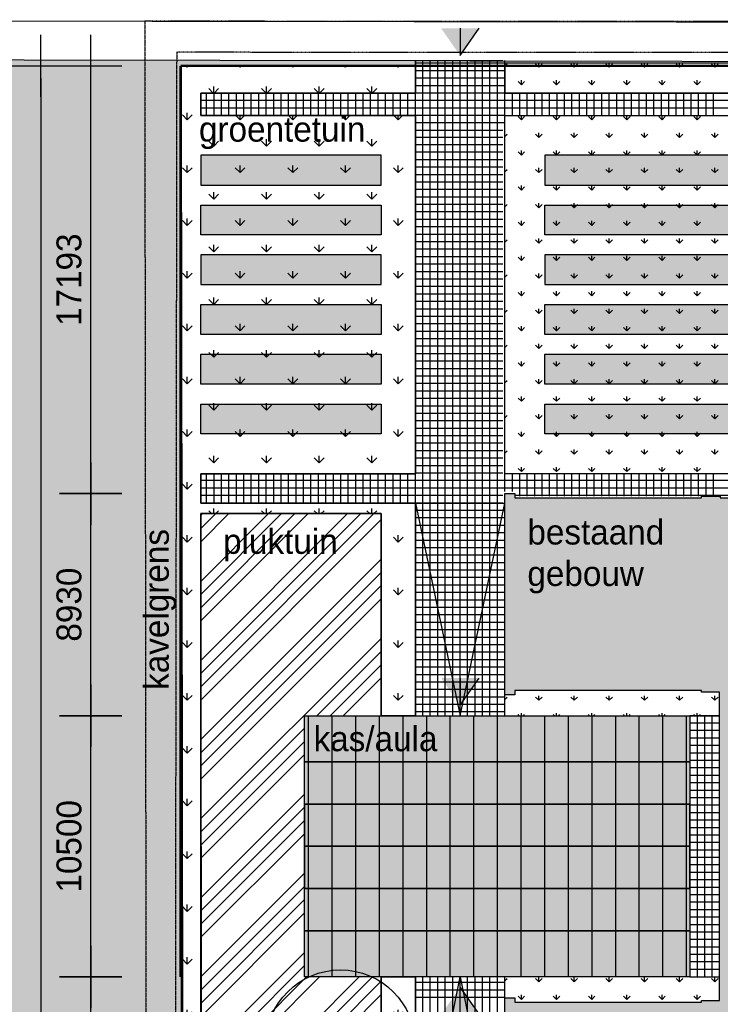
# Model space of a CAD drawing. Header units: millimetres. Extents: x -297000 to 504135, y -166520 to 252050.
# Tile 282 of 416: x -218872 to -190695, y 153244 to 192826. Entities that reach past the tile are written whole.
import ezdxf
from ezdxf.xclip import XClip

# ---------------------------------------------------------------- set-up
doc = ezdxf.new("R2010")
doc.units = ezdxf.units.MM
doc.header["$MEASUREMENT"] = 0
doc.header["$XCLIPFRAME"] = 0
for name, pattern in [('CENTER', [50.8, 31.75, -6.35, 6.35, -6.35]), ('dSV_HIDDEN', [0.9525, 0.635, -0.3175]), ('HIDDEN', [0.375, 0.25, -0.125])]:
    doc.linetypes.add(name, pattern=pattern)
doc.layers.get('Defpoints').update_dxf_attribs({"color": 6})
for name, color, linetype in [('0-SOLID1', 253, 'Continuous'), ('000_bestrating', 9, 'Continuous'), ('000_bestratinghatch', 251, 'Continuous'), ('000_FRAME_G', 7, 'Continuous'), ('000_green', 52, 'Continuous'), ('00waarschijnlijke bouwvlek', 1, 'Continuous'), ('010_D0500_D', 1, 'Continuous'), ('210_WALEX_E', 2, 'Continuous'), ('220_WALIN_G', 1, 'Continuous'), ('299_CONCR_G', 3, 'Continuous'), ('AL31----_BUITENKOZ', 8, 'Continuous'), ('ALG_Projectgrens', 3, 'dSV_BLOKLIJN03'), ('MB_begroeid', 8, 'Continuous'), ('MB_gebr_scheiding_verh', 8, 'Continuous'), ('NW_Uitgiftegrens_Fictief', 3, 'dSV_HIDDEN')]:
    doc.layers.add(name, color=color, linetype=linetype)
doc.styles.add('VMX 2 MEDIUM 100', font='unvr55w.TTF', dxfattribs={"height": 200})
doc.styles.add('VMX 2 MEDIUM 500', font='unvr55w.TTF', dxfattribs={"height": 1000})
doc.linetypes.add('dSV_BLOKLIJN03', pattern='A,0,-1,[139,dSV.shx,S=1,R=0,X=0,Y=0],-1.5,[141,dSV.shx,S=1,R=0,X=0,Y=0],-1', length=3.5)
doc.dimstyles.new('VMX 500', dxfattribs={"dimscale": 500, "dimtxt": 1, "dimasz": 1, "dimexe": 2, "dimexo": 2, "dimgap": 0.7, "dimtad": 1, "dimdec": 0, "dimdsep": 46, "dimtxsty": 'VMX 2 MEDIUM 500', "dimblk1": 'VMX-DIM-ARROW', "dimblk2": 'VMX-DIM-ARROW', "dimsah": 1, "dimcen": 1, "dimdle": 2, "dimse1": 1, "dimse2": 1, "dimclrd": 256, "dimclre": 256, "dimclrt": 256, "dimadec": 0, "dimazin": 0, "dimtm": 1e-09, "dimtfac": 1, "dimtdec": 0, "dimtmove": 2, "dimatfit": 2, "dimldrblk": 'VMX-DIM-ARROW', "dimfxl": 0, "dimtolj": 2, "dimlwd": -1, "dimarcsym": 0})

# ---------------------------------------------------------------- blocks, each defined once
blk = doc.blocks.new('1006_X-00.01')
h = blk.add_hatch(color=254)
h.paths.add_polyline_path([(-205313.19032, 329269.40701), (-205313.19032, 327419.40701), (-220813.19032, 327419.40701), (-220813.19032, 329269.40701)])
h.paths.add_polyline_path([(-205313.19032, 325719.40701), (-205313.19032, 324019.40701), (-220813.19032, 324019.40701), (-220813.19032, 325719.40701)])
h.paths.add_polyline_path([(-205313.19032, 322319.40701), (-205313.19032, 320619.40701), (-220813.19032, 320619.40701), (-220813.19032, 322319.40701)])
h = blk.add_hatch(color=253)
h.paths.add_polyline_path([(-205313.19032, 320619.40701), (-205313.19032, 318769.40701), (-220813.19032, 318769.40701), (-220813.19032, 320619.40701)])
h.paths.add_polyline_path([(-205313.19032, 324019.40701), (-205313.19032, 322319.40701), (-220813.19032, 322319.40701), (-220813.19032, 324019.40701)])
h.paths.add_polyline_path([(-205313.19032, 327419.40701), (-205313.19032, 325719.40701), (-220813.19032, 325719.40701), (-220813.19032, 327419.40701)])
at = {"layer": '0-SOLID1'}
blk.add_hatch(color=251, dxfattribs=at).paths.add_polyline_path([(-212754.267, 330109.40701), (-212754.267, 338199.40701), (-212354.267, 338199.40701), (-212354.267, 338024.40701), (-204854.267, 338024.40701), (-204854.267, 338089.40701), (-204094.267, 338089.40701), (-204094.267, 338024.40701), (-202984.267, 338024.40701), (-202984.267, 338089.40701), (-201854.267, 338089.40701), (-201854.267, 338024.40701), (-199794.267, 338024.40701), (-199794.267, 338089.40701), (-199254.267, 338089.40701), (-199254.267, 338024.40701), (-191754.267, 338024.40701), (-191754.267, 338199.40701), (-191354.267, 338199.40701), (-191354.267, 330398.40701), (-188079.267, 330398.40701), (-188079.267, 330798.40701), (-187729.267, 330798.40701), (-187729.267, 326619.40701), (-187689.267, 326619.40701), (-187689.267, 321419.40701), (-187729.267, 321419.40701), (-187729.267, 317240.40701), (-188079.267, 317240.40701), (-188079.267, 317640.40701), (-191354.267, 317640.40701), (-191354.267, 309839.40701), (-191754.267, 309839.40701), (-191754.267, 310014.40701), (-199254.267, 310014.40701), (-199254.267, 309949.40701), (-200014.267, 309949.40701), (-200014.267, 310014.40701), (-201124.267, 310014.40701), (-201124.267, 309949.40701), (-202984.267, 309949.40701), (-202984.267, 310014.40701), (-204094.267, 310014.40701), (-204094.267, 309949.40701), (-204854.267, 309949.40701), (-204854.267, 310014.40701), (-212354.267, 310014.40701), (-212354.267, 309839.40701), (-212754.267, 309839.40701), (-212754.267, 317929.40701), (-212354.267, 317929.40701), (-212354.267, 317754.40701), (-204854.267, 317754.40701), (-204854.267, 317819.40701), (-204119.267, 317819.40701), (-204119.267, 330219.40701), (-204854.267, 330219.40701), (-204854.267, 330284.40701), (-212354.267, 330284.40701), (-212354.267, 330109.40701)])
at = {"layer": '000_bestrating'}
h = blk.add_hatch(color=254, dxfattribs=at)
h.paths.add_polyline_path([(-211150.3639, 350600.43954), (-193059.20023, 350600.43954), (-193059.20023, 351800.43954), (-211150.3639, 351800.43954)])
h.paths.add_polyline_path([(-193059.20023, 348600.43954), (-211150.3639, 348600.43954), (-211150.3639, 349800.43954), (-193059.20023, 349800.43954)])
h.paths.add_polyline_path([(-211150.3639, 346600.43954), (-193059.20023, 346600.43954), (-193059.20023, 347800.43954), (-211150.3639, 347800.43954)])
h.paths.add_polyline_path([(-193059.20023, 344600.43954), (-211150.3639, 344600.43954), (-211150.3639, 345800.43954), (-193059.20023, 345800.43954)])
h.paths.add_polyline_path([(-193059.20023, 342600.43954), (-211150.3639, 342600.43954), (-211150.3639, 343800.43954), (-193059.20023, 343800.43954)])
h.paths.add_polyline_path([(-193059.20023, 340600.43954), (-211150.3639, 340600.43954), (-211150.3639, 341800.43954), (-193059.20023, 341800.43954)])
h.paths.add_polyline_path([(-217731.54825, 340600.43954), (-224988.88208, 340600.43954), (-224988.88208, 341800.43954), (-217731.54825, 341800.43954)])
h.paths.add_polyline_path([(-217731.54825, 342600.43954), (-224988.88208, 342600.43954), (-224988.88208, 343800.43954), (-217731.54825, 343800.43954)])
h.paths.add_polyline_path([(-217731.54825, 344600.43954), (-224988.88208, 344600.43954), (-224988.88208, 345800.43954), (-217731.54825, 345800.43954)])
h.paths.add_polyline_path([(-224988.88208, 346600.43954), (-217731.54825, 346600.43954), (-217731.54825, 347800.43954), (-224988.88208, 347800.43954)])
h.paths.add_polyline_path([(-217731.54825, 348600.43954), (-224988.88208, 348600.43954), (-224988.88208, 349800.43954), (-217731.54825, 349800.43954)])
h.paths.add_polyline_path([(-224988.88208, 350600.43954), (-217731.54825, 350600.43954), (-217731.54825, 351800.43954), (-224988.88208, 351800.43954)])
at = {"layer": '000_bestratinghatch'}
h = blk.add_hatch(dxfattribs=at)
h.set_pattern_fill('ANSI34', color=256, scale=3000, style=0)
edge = h.paths.add_edge_path()
edge.add_line((-217736.56795, 329270.26098), (-217731.54825, 337395.50391))
edge.add_line((-217731.54825, 337395.50391), (-224988.88208, 337395.50391))
edge.add_line((-224988.88208, 337395.50391), (-224972.3591, 310640.32031))
edge.add_line((-224972.3591, 310640.32031), (-217726.52803, 310640.31011))
edge.add_line((-217726.52803, 310640.31011), (-217726.52803, 318769.40701))
edge.add_line((-217726.52803, 318769.40701), (-220663.19032, 318769.40701))
edge.add_line((-220663.19032, 318769.40701), (-220813.19032, 318769.40701))
edge.add_line((-220813.19032, 318769.40701), (-220813.19032, 329269.40701))
edge.add_line((-220813.19032, 329269.40701), (-217813.19032, 329269.40701))
edge.add_line((-217813.19032, 329269.40701), (-217736.56795, 329270.26098))
edge.add_line((-217736.56795, 329270.26098), (-217731.54825, 337395.50391))
at = {"layer": '000_green'}
h = blk.add_hatch(dxfattribs=at)
h.set_pattern_fill('GRASS', color=253, scale=1500, style=0)
h.paths.add_polyline_path([(-228711.09855, 269039.40701), (-228713.52797, 271731.49049), (-226851.5902, 271726.12726), (-226826.79616, 283022.26754), (-228786.89257, 282944.6657), (-228629.32827, 295974.75294), (-225949.35301, 295776.17649), (-226010.4977, 296784.52233), (-229753.01608, 296981.64206), (-229795.4177, 294135.20532), (-234969.42411, 294619.10375), (-234959.36843, 304710.28787), (-256623.44552, 304731.87572), (-256731.03328, 294377.51312), (-263529.74794, 294327.72333), (-263583.85558, 355692.9706), (-216354.267, 355614.09655), (-216354.267, 355392.6354), (-225792.76075, 355392.6354), (-225675.36385, 274041.8621), (-216354.267, 274038.72552), (-216354.267, 269039.40701)])
h = blk.add_hatch(dxfattribs=at)
h.set_pattern_fill('GRASS', color=253, scale=1000, style=0)
h.paths.add_polyline_path([(-185436.24175, 354291.54805), (-185436.14491, 355548.70343), (-212754.267, 355596.99188), (-212754.267, 354298.07764)])
h = blk.add_hatch(dxfattribs=at)
h.set_pattern_fill('GRASS', color=253, scale=1500, style=0)
h.paths.add_polyline_path([(-216354.267, 297836.26563), (-225054.267, 297836.26563), (-225054.267, 308939.407), (-216354.267, 308939.407), (-216354.267, 318769.40701), (-217726.5308, 318769.40701), (-217726.5308, 310644.79506), (-224988.88208, 310640.31011), (-224988.88208, 337395.50391), (-217736.56795, 337395.50391), (-217736.56795, 329270.26098), (-216354.267, 329269.40701), (-216354.21675, 337820.00817), (-224988.88207, 337820.05892), (-224988.88207, 338996.16759), (-216354.267, 338996.53644), (-216354.267, 353398.07763), (-224988.88208, 353398.07763), (-224988.88208, 354298.07763), (-216354.16649, 354298.07763), (-216354.26702, 355392.84426), (-218628.72084, 355392.6354), (-225792.76075, 355392.6354), (-225675.36385, 274041.8621), (-216354.267, 274036.29156)])
h = blk.add_hatch(dxfattribs=at)
h.set_pattern_fill('GRASS', color=253, scale=1000, style=0)
h.paths.add_polyline_path([(-191455.29713, 338996.53644), (-212754.267, 338996.53644), (-212754.267, 353398.07763), (-191455.29713, 353398.07763)])
h = blk.add_hatch(dxfattribs=at)
h.set_pattern_fill('GRASS', color=253, scale=1000, style=0)
h.paths.add_polyline_path([(-205313.19032, 329269.40701), (-204119.267, 329269.40701), (-204119.267, 330219.40701), (-204854.267, 330219.40701), (-204854.267, 330284.40701), (-212354.267, 330284.40701), (-212354.267, 330109.40701), (-212754.267, 330109.40701), (-212754.267, 329269.40701)])
h.paths.add_polyline_path([(-212754.267, 318769.40701), (-212754.267, 317929.40701), (-212354.267, 317929.40701), (-212354.267, 317754.40701), (-204854.267, 317754.40701), (-204854.267, 317819.40701), (-204119.267, 317819.40701), (-204119.267, 318769.40701), (-205313.19032, 318769.40701)])
at = {"layer": '00waarschijnlijke bouwvlek'}
h = blk.add_hatch(color=7, dxfattribs=at)
h.paths.add_polyline_path([(-213789.9693, 356903.04874), (-214554.267, 355810.026), (-215318.5647, 356903.04874)])
edge = h.paths.add_edge_path(flags=17)
edge.add_line((-214554.267, 356903.04874), (-214554.267, 355810.026))
edge.add_line((-214554.267, 356903.04874), (-214554.267, 355810.026))
h = blk.add_hatch(color=7, dxfattribs=at)
h.paths.add_polyline_path([(-213790.27408, 330781.21628), (-214554.57178, 329688.19354), (-215318.86948, 330781.21628)])
edge = h.paths.add_edge_path(flags=17)
edge.add_line((-214554.57178, 330781.21628), (-214554.57178, 329688.19354))
edge.add_line((-214554.57178, 330781.21628), (-214554.57178, 329688.19354))
h = blk.add_hatch(color=7, dxfattribs=at)
h.paths.add_polyline_path([(-213790.27408, 317257.59774), (-214554.57178, 318350.62048), (-215318.86948, 317257.59774)])
edge = h.paths.add_edge_path(flags=17)
edge.add_line((-214554.57178, 317257.59774), (-214554.57178, 318350.62048))
edge.add_line((-214554.57178, 317257.59774), (-214554.57178, 318350.62048))
blk.add_lwpolyline([(-216354.21675, 337820.00817), (-212754.267, 337820.00817)])
at = {"color": 8}
for points in [[(-216354.21675, 337820.00817), (-214554.267, 329269.40701), (-212754.267, 337820.00817)], [(-216354.087, 309839.40701), (-214554.267, 318769.40701), (-213954.267, 315793.03798)]]:
    blk.add_lwpolyline(points, dxfattribs=at)
at = {"layer": '000_bestrating'}
for p, q in [((-216354.267, 354298.07763), (-216354.267, 355614.08313)), ((-212834.47338, 355594.77663), (-216354.267, 355594.77663)), ((-212742.61752, 354898.07473), (-212754.54023, 354898.07767)), ((-212742.83585, 354598.07478), (-212754.54023, 354598.07767)), ((-216354.267, 329269.40701), (-216354.21675, 337820.05892)), ((-212754.267, 329269.40701), (-212754.267, 330109.40701)), ((-205313.19032, 329269.40701), (-204119.267, 329269.40701)), ((-204119.267, 329269.40701), (-205313.19032, 329269.40701)), ((-216354.267, 308939.407), (-216354.267, 318769.40701)), ((-212754.267, 317929.40701), (-212754.267, 318769.40701)), ((-205313.19032, 318769.40701), (-204119.267, 318769.40701))]:
    blk.add_line(p, q, dxfattribs=at)
for points in [[(-212754.267, 355498.07716), (-212754.56365, 354298.07771), (-185436.24175, 354291.54805), (-185434.89889, 355488.84108)], [(-216354.267, 355392.6354), (-216354.16649, 354298.07763), (-224988.88208, 354298.07763), (-224988.88208, 353398.07763), (-216354.267, 353398.07763), (-216354.267, 338996.53644), (-224988.88207, 338996.16759), (-224988.88207, 337820.05892), (-216354.21675, 337820.00817), (-216354.267, 329269.40701), (-217736.56795, 329270.26098), (-217736.56795, 337395.50391), (-224988.88208, 337395.50391), (-224988.88208, 310640.31011), (-217726.5308, 310644.79506), (-217726.5308, 318769.40701), (-216354.267, 318769.40701), (-216354.267, 308939.407)], [(-216354.12107, 308939.407), (-216354.267, 318769.40701)]]:
    blk.add_lwpolyline(points, dxfattribs=at)
for points in [[(-191455.29713, 338996.53644), (-212754.267, 338996.53644), (-212754.267, 353398.07763), (-191455.29713, 353398.07763)], [(-224988.88208, 350600.43954), (-217731.54825, 350600.43954), (-217731.54825, 351800.43954), (-224988.88208, 351800.43954)], [(-211150.3639, 350600.43954), (-193059.20023, 350600.43954), (-193059.20023, 351800.43954), (-211150.3639, 351800.43954)], [(-217731.54825, 348600.43954), (-224988.88208, 348600.43954), (-224988.88208, 349800.43954), (-217731.54825, 349800.43954)], [(-193059.20023, 348600.43954), (-211150.3639, 348600.43954), (-211150.3639, 349800.43954), (-193059.20023, 349800.43954)], [(-224988.88208, 346600.43954), (-217731.54825, 346600.43954), (-217731.54825, 347800.43954), (-224988.88208, 347800.43954)], [(-211150.3639, 346600.43954), (-193059.20023, 346600.43954), (-193059.20023, 347800.43954), (-211150.3639, 347800.43954)], [(-217731.54825, 344600.43954), (-224988.88208, 344600.43954), (-224988.88208, 345800.43954), (-217731.54825, 345800.43954)], [(-193059.20023, 344600.43954), (-211150.3639, 344600.43954), (-211150.3639, 345800.43954), (-193059.20023, 345800.43954)], [(-217731.54825, 342600.43954), (-224988.88208, 342600.43954), (-224988.88208, 343800.43954), (-217731.54825, 343800.43954)], [(-193059.20023, 342600.43954), (-211150.3639, 342600.43954), (-211150.3639, 343800.43954), (-193059.20023, 343800.43954)], [(-217731.54825, 340600.43954), (-224988.88208, 340600.43954), (-224988.88208, 341800.43954), (-217731.54825, 341800.43954)], [(-193059.20023, 340600.43954), (-211150.3639, 340600.43954), (-211150.3639, 341800.43954), (-193059.20023, 341800.43954)]]:
    blk.add_lwpolyline(points, close=True, dxfattribs=at)
at = {"layer": '000_bestrating', "color": 253}
blk.add_lwpolyline([(-224988.88208, 310640.31011), (-217726.52803, 310640.31011), (-217731.54825, 318769.40701), (-220813.19032, 318769.40701), (-220813.19032, 329269.40701), (-217736.56847, 329269.40701), (-217731.54825, 337395.50391), (-224988.88208, 337395.50391)], close=True, dxfattribs=at)
at = {"layer": '000_bestratinghatch'}
for p, q in [((-191455.12076, 355498.0744), (-216354.21675, 355498.07763)), ((-216054.267, 329269.40701), (-216054.267, 355614.08313)), ((-215754.267, 329269.40701), (-215754.267, 355614.08313)), ((-215454.267, 329269.40701), (-215454.267, 355614.08313)), ((-215154.267, 329269.40701), (-215154.267, 355614.08313)), ((-214854.267, 329269.40701), (-214854.267, 355614.08313)), ((-214554.267, 329269.40701), (-214554.267, 355614.08313)), ((-214254.267, 329269.40701), (-214254.267, 355614.08313)), ((-213954.267, 329269.40701), (-213954.267, 355614.08313)), ((-213654.267, 329269.40701), (-213654.267, 355614.08313)), ((-213354.267, 329269.40701), (-213354.267, 355614.08313)), ((-213054.267, 329269.40701), (-213054.267, 355614.08313)), ((-212754.267, 338289.50614), (-212754.267, 355614.08313)), ((-212754.21675, 355198.07763), (-216354.21675, 355198.07763)), ((-212754.21675, 354898.07763), (-216354.21675, 354898.07763)), ((-224752.7593, 353398.07763), (-224752.7593, 354298.07763)), ((-224452.80956, 353398.07763), (-224452.80956, 354298.07763)), ((-224152.85981, 353398.07763), (-224152.85981, 354298.07763)), ((-223852.91007, 353398.07763), (-223852.91007, 354298.07763)), ((-223552.96033, 353398.07763), (-223552.96033, 354298.07763)), ((-223253.01058, 353398.07763), (-223253.01058, 354298.07763)), ((-222953.06084, 353398.07763), (-222953.06084, 354298.07763)), ((-222653.1111, 353398.07763), (-222653.1111, 354298.07763)), ((-222353.16135, 353398.07763), (-222353.16135, 354298.12997)), ((-222053.21161, 353398.07763), (-222053.21161, 354298.12997)), ((-221753.26187, 353398.07763), (-221753.26187, 354298.12997)), ((-221453.31212, 353398.07763), (-221453.31212, 354298.12997)), ((-221153.36238, 353398.07763), (-221153.36238, 354298.11688)), ((-220853.41264, 353398.07763), (-220853.41264, 354298.11688)), ((-220553.46289, 353398.07763), (-220553.46289, 354298.11688)), ((-220253.51315, 353398.07763), (-220253.51315, 354298.11688)), ((-219953.56341, 353398.07763), (-219953.56341, 354298.07763)), ((-219653.61366, 353398.07763), (-219653.61366, 354298.07763)), ((-219353.66392, 353398.07763), (-219353.66392, 354298.07763)), ((-219053.71418, 353398.07763), (-219053.71418, 354298.07763)), ((-218753.76443, 353398.07763), (-218753.76443, 354298.07763)), ((-218453.81469, 353398.07763), (-218453.81469, 354298.07763)), ((-218153.86495, 353398.07763), (-218153.86495, 354298.07763)), ((-217853.91521, 353398.07763), (-217853.91521, 354298.07763)), ((-217553.96546, 353398.07763), (-217553.96546, 354298.07763)), ((-217254.01572, 353398.07763), (-217254.01572, 354298.07763)), ((-216954.06598, 353398.07763), (-216954.06598, 354298.07763)), ((-216654.11623, 353398.07763), (-216654.11623, 354298.07763)), ((-212754.21675, 354598.07763), (-216354.21675, 354598.07763)), ((-212754.21675, 354298.07763), (-216354.21675, 354298.07763)), ((-216354.16649, 353398.07763), (-216354.16649, 354298.07763)), ((-184536.13695, 354291.33291), (-212754.40362, 354298.07767)), ((-212454.61309, 353403.26884), (-212454.5836, 354298.07486)), ((-212154.93657, 353403.19473), (-212154.90708, 354298.07486)), ((-211855.26005, 353403.12065), (-211855.23056, 354298.07486)), ((-211555.58353, 353403.04657), (-211555.55404, 354298.07486)), ((-211255.90702, 353402.97249), (-211255.87752, 354298.07486)), ((-210956.2305, 353402.89837), (-210956.201, 354298.07486)), ((-210656.55398, 353402.82429), (-210656.52448, 354298.07486)), ((-210356.87746, 353402.75021), (-210356.84796, 354298.07486)), ((-210057.20095, 353402.67616), (-210057.17144, 354298.07486)), ((-209757.52443, 353402.60205), (-209757.49492, 354298.07486)), ((-209457.84791, 353402.52796), (-209457.8184, 354298.07486)), ((-209158.17139, 353402.45388), (-209158.14188, 354298.07486)), ((-208858.49488, 353402.37984), (-208858.46536, 354298.07486)), ((-208558.81836, 353402.30572), (-208558.78884, 354298.07486)), ((-208259.14184, 353402.23164), (-208259.11232, 354298.07486)), ((-207959.46532, 353402.15756), (-207959.4358, 354298.07486)), ((-207659.7888, 353402.08348), (-207659.75928, 354298.07486)), ((-207360.11229, 353402.00936), (-207360.08276, 354298.07486)), ((-207060.43577, 353401.93528), (-207060.40624, 354298.07692)), ((-206760.75925, 353401.8612), (-206760.72972, 354298.07688)), ((-206461.08273, 353401.78715), (-206461.0532, 354298.07684)), ((-206161.40622, 353401.71304), (-206161.37668, 354298.0768)), ((-205861.7297, 353401.63896), (-205861.70016, 354298.07676)), ((-205562.05318, 353401.56488), (-205562.02364, 354298.07672)), ((-205262.37666, 353403.26884), (-205262.34717, 354298.07668)), ((-204962.70015, 353403.19473), (-204962.67065, 354298.07664)), ((-204663.02363, 353403.12065), (-204662.99413, 354298.0766)), ((-204363.34711, 353403.04657), (-204363.31761, 354298.07656)), ((-212754.21675, 353998.07763), (-224988.88208, 353998.07763)), ((-184536.27356, 353991.33291), (-212754.54023, 353998.07767)), ((-212754.21675, 353698.07763), (-224988.88208, 353698.07763)), ((-184536.27356, 353691.33291), (-212754.54023, 353698.07767)), ((-212754.21675, 353398.07763), (-216354.21675, 353398.07763)), ((-212754.21675, 353098.07763), (-216354.21675, 353098.07763)), ((-212834.42312, 352798.07763), (-216354.21675, 352798.07763)), ((-212834.42312, 352520.05892), (-216354.21675, 352520.05892)), ((-212834.42312, 352220.05892), (-216354.21675, 352220.05892)), ((-212834.42312, 351920.05892), (-216354.21675, 351920.05892)), ((-212834.42312, 351620.05892), (-216354.21675, 351620.05892)), ((-212834.42312, 351320.05892), (-216354.21675, 351320.05892)), ((-212834.42312, 351020.05892), (-216354.21675, 351020.05892)), ((-212834.42312, 350720.05892), (-216354.21675, 350720.05892)), ((-212834.42312, 350420.05892), (-216354.21675, 350420.05892)), ((-212834.42312, 350120.05892), (-216354.21675, 350120.05892)), ((-212834.42312, 349820.05892), (-216354.21675, 349820.05892)), ((-212834.42312, 349520.05892), (-216354.21675, 349520.05892)), ((-212834.42312, 349220.05892), (-216354.21675, 349220.05892)), ((-212834.42312, 348920.05892), (-216354.21675, 348920.05892)), ((-212834.42312, 348620.05892), (-216354.21675, 348620.05892)), ((-212834.42312, 348320.05892), (-216354.21675, 348320.05892)), ((-212834.42312, 348020.05892), (-216354.21675, 348020.05892)), ((-212834.42312, 347720.05892), (-216354.21675, 347720.05892)), ((-212834.42312, 347420.05892), (-216354.21675, 347420.05892)), ((-212834.42312, 347120.05892), (-216354.21675, 347120.05892)), ((-212834.42312, 346820.05892), (-216354.21675, 346820.05892)), ((-212834.42312, 346520.05892), (-216354.21675, 346520.05892)), ((-212834.42312, 346220.05892), (-216354.21675, 346220.05892)), ((-212834.42312, 345920.05892), (-216354.21675, 345920.05892)), ((-212834.42312, 345620.05892), (-216354.21675, 345620.05892)), ((-212834.42312, 345320.05892), (-216354.21675, 345320.05892)), ((-212834.42312, 345020.05892), (-216354.21675, 345020.05892)), ((-212834.42312, 344720.05892), (-216354.21675, 344720.05892)), ((-212834.42312, 344420.05892), (-216354.21675, 344420.05892)), ((-212834.42312, 344120.05892), (-216354.21675, 344120.05892)), ((-212834.42312, 343820.05892), (-216354.21675, 343820.05892)), ((-212834.42312, 343520.05892), (-216354.21675, 343520.05892)), ((-212834.42312, 343220.05892), (-216354.21675, 343220.05892)), ((-212834.42312, 342920.05892), (-216354.21675, 342920.05892)), ((-212834.42312, 342620.05892), (-216354.21675, 342620.05892)), ((-212834.42312, 342320.05892), (-216354.21675, 342320.05892)), ((-212834.42312, 342020.05892), (-216354.21675, 342020.05892)), ((-212834.42312, 341720.05892), (-216354.21675, 341720.05892)), ((-212834.42312, 341420.05892), (-216354.21675, 341420.05892)), ((-212834.42312, 341120.05892), (-216354.21675, 341120.05892)), ((-212834.42312, 340820.05892), (-216354.21675, 340820.05892)), ((-212834.42312, 340520.05892), (-216354.21675, 340520.05892)), ((-212834.42312, 340220.05892), (-216354.21675, 340220.05892)), ((-212834.42312, 339920.05892), (-216354.21675, 339920.05892)), ((-212834.42312, 339620.05892), (-216354.21675, 339620.05892)), ((-212834.42312, 339320.05892), (-216354.21675, 339320.05892)), ((-224752.80956, 337820.05892), (-224752.80956, 338996.53644)), ((-224452.85981, 337820.05892), (-224452.85981, 338996.53644)), ((-224152.91007, 337820.05892), (-224152.91007, 338996.53644)), ((-223852.96033, 337820.05892), (-223852.96033, 338996.53644)), ((-223553.01058, 337820.05892), (-223553.01058, 338996.53644)), ((-223253.06084, 337820.05892), (-223253.06084, 338996.53644)), ((-222953.1111, 337820.05892), (-222953.1111, 338996.53644)), ((-222653.16135, 337820.05892), (-222653.16135, 338996.53644)), ((-222353.21161, 337820.11126), (-222353.21161, 338996.58878)), ((-222053.26187, 337820.11126), (-222053.26187, 338996.58878)), ((-221753.31212, 337820.11126), (-221753.31212, 338996.58878)), ((-221453.36238, 337820.11126), (-221453.36238, 338996.58878)), ((-221153.41264, 337820.09817), (-221153.41264, 338996.57569)), ((-220853.46289, 337820.09817), (-220853.46289, 338996.57569)), ((-220553.51315, 337820.09817), (-220553.51315, 338996.57569)), ((-220253.56341, 337820.09817), (-220253.56341, 338996.57569)), ((-219953.61366, 337820.05892), (-219953.61366, 338996.53644)), ((-219653.66392, 337820.05892), (-219653.66392, 338996.53644)), ((-219353.71418, 337820.05892), (-219353.71418, 338996.53644)), ((-219053.76443, 337820.05892), (-219053.76443, 338996.53644)), ((-218753.81469, 337820.05892), (-218753.81469, 338996.53644)), ((-218453.86495, 337820.05892), (-218453.86495, 338996.53644)), ((-218153.91521, 337820.05892), (-218153.91521, 338996.53644)), ((-217853.96546, 337820.05892), (-217853.96546, 338996.53644)), ((-217554.01572, 337820.05892), (-217554.01572, 338996.53644)), ((-217254.06598, 337820.05892), (-217254.06598, 338996.53644)), ((-216954.11623, 337820.05892), (-216954.11623, 338996.53644)), ((-216654.16649, 337820.05892), (-216654.16649, 338996.53644)), ((-212834.42312, 339020.05892), (-216354.21675, 339020.05892)), ((-216354.21675, 337820.05892), (-216354.21675, 338996.53644)), ((-212454.6069, 338289.50614), (-212454.5836, 338996.53644)), ((-212154.93657, 338101.65631), (-212154.90708, 338996.53644)), ((-211855.26005, 338101.58223), (-211855.23056, 338996.53644)), ((-211555.58353, 338101.50815), (-211555.55404, 338996.53644)), ((-211255.90702, 338101.43407), (-211255.87752, 338996.53644)), ((-210956.2305, 338101.35995), (-210956.201, 338996.53644)), ((-210656.55398, 338101.28587), (-210656.52448, 338996.53644)), ((-210356.87746, 338101.21179), (-210356.84796, 338996.53644)), ((-210057.20095, 338101.13774), (-210057.17144, 338996.53644)), ((-209757.52443, 338101.06363), (-209757.49492, 338996.53644)), ((-209457.84791, 338100.98955), (-209457.8184, 338996.53644)), ((-209158.17139, 338100.91546), (-209158.14188, 338996.53644)), ((-208858.49488, 338100.84142), (-208858.46536, 338996.53644)), ((-208558.81836, 338100.7673), (-208558.78884, 338996.53644)), ((-208259.14184, 338100.69322), (-208259.11232, 338996.53644)), ((-207959.46532, 338100.61914), (-207959.4358, 338996.53644)), ((-207659.7888, 338100.54506), (-207659.75928, 338996.53644)), ((-207360.11229, 338100.47094), (-207360.08276, 338996.53644)), ((-207060.43577, 338100.39686), (-207060.40624, 338996.5385)), ((-206760.75925, 338100.32278), (-206760.72972, 338996.53846)), ((-206461.08273, 338100.24873), (-206461.0532, 338996.53842)), ((-206161.40622, 338100.17462), (-206161.37668, 338996.53838)), ((-205861.7297, 338100.10054), (-205861.70016, 338996.53834)), ((-205562.05318, 338100.02646), (-205562.02364, 338996.5383)), ((-205262.37666, 338101.73042), (-205262.34717, 338996.53826)), ((-204962.70015, 338101.65631), (-204962.67065, 338996.53822)), ((-204663.02363, 338101.58223), (-204662.99413, 338996.53819)), ((-204363.34711, 338101.50815), (-204363.31761, 338996.53815)), ((-191455.30051, 338719.69322), (-224988.88208, 338720.05892)), ((-191455.30051, 338419.69322), (-224988.88208, 338420.05892)), ((-212834.42312, 338120.05892), (-224988.88208, 338120.05892)), ((-191831.03962, 338120.05892), (-212354.267, 338120.05892)), ((-212834.42312, 337820.05892), (-216354.21675, 337820.05892)), ((-212754.267, 337520.05892), (-216354.21675, 337520.05892)), ((-212754.267, 337220.05892), (-216354.21675, 337220.05892)), ((-212754.267, 336920.05892), (-216354.21675, 336920.05892)), ((-212754.267, 336620.05892), (-216354.21675, 336620.05892)), ((-212754.267, 336320.05892), (-216354.21675, 336320.05892)), ((-212754.267, 336020.05892), (-216354.21675, 336020.05892)), ((-212754.267, 335720.05892), (-216354.21675, 335720.05892)), ((-212754.267, 335420.05892), (-216354.21675, 335420.05892)), ((-212754.267, 335120.05892), (-216354.21675, 335120.05892)), ((-212754.267, 334820.05892), (-216354.21675, 334820.05892)), ((-212754.267, 334520.05892), (-216354.21675, 334520.05892)), ((-212754.267, 334220.05892), (-216354.21675, 334220.05892)), ((-212754.267, 333920.05892), (-216354.21675, 333920.05892)), ((-212754.267, 333620.05892), (-216354.21675, 333620.05892)), ((-212754.267, 333320.05892), (-216354.21675, 333320.05892)), ((-212754.267, 333020.05892), (-216354.21675, 333020.05892)), ((-212754.267, 332720.05892), (-216354.21675, 332720.05892)), ((-212754.267, 332420.05892), (-216354.21675, 332420.05892)), ((-212754.267, 332120.05892), (-216354.21675, 332120.05892)), ((-212754.267, 331820.05892), (-216354.21675, 331820.05892)), ((-212754.267, 331520.05892), (-216354.21675, 331520.05892)), ((-212754.267, 331220.05892), (-216354.21675, 331220.05892)), ((-212754.267, 330920.05892), (-216354.21675, 330920.05892)), ((-212754.267, 330620.05892), (-216354.21675, 330620.05892)), ((-212754.267, 330320.05892), (-216354.21675, 330320.05892)), ((-212754.267, 330020.05892), (-216354.21675, 330020.05892)), ((-212754.267, 329720.05892), (-216354.21675, 329720.05892)), ((-212754.267, 329420.05892), (-216354.21675, 329420.05892)), ((-204119.267, 328969.40701), (-205313.19032, 328969.40701)), ((-205013.19032, 318769.40701), (-205013.19032, 329269.40701)), ((-204713.19032, 318769.40701), (-204713.19032, 329269.40701)), ((-204413.19032, 318769.40701), (-204413.19032, 329269.40701)), ((-204119.267, 328669.40701), (-205313.19032, 328669.40701)), ((-204122.30534, 328369.40701), (-205316.22866, 328369.40701)), ((-204122.30534, 328069.40701), (-205316.22866, 328069.40701)), ((-204122.30534, 327769.40701), (-205316.22866, 327769.40701)), ((-204122.30534, 327469.40701), (-205316.22866, 327469.40701)), ((-204119.267, 327169.40701), (-205313.19032, 327169.40701)), ((-204119.267, 326869.40701), (-205313.19032, 326869.40701)), ((-204119.267, 326569.40701), (-205313.19032, 326569.40701)), ((-204119.267, 326269.40701), (-205313.19032, 326269.40701)), ((-204125.34368, 325969.40701), (-205319.267, 325969.40701)), ((-204125.34368, 325669.40701), (-205319.267, 325669.40701)), ((-204125.34368, 325369.40701), (-205319.267, 325369.40701)), ((-204125.34368, 325069.40701), (-205319.267, 325069.40701)), ((-204122.30534, 324769.40701), (-205316.22866, 324769.40701)), ((-204122.30534, 324469.40701), (-205316.22866, 324469.40701)), ((-204122.30534, 324169.40701), (-205316.22866, 324169.40701)), ((-204122.30534, 323869.40701), (-205316.22866, 323869.40701)), ((-204119.267, 323569.40701), (-205313.19032, 323569.40701)), ((-204119.267, 323269.40701), (-205313.19032, 323269.40701)), ((-204119.267, 322969.40701), (-205313.19032, 322969.40701)), ((-204119.267, 322669.40701), (-205313.19032, 322669.40701)), ((-204125.34368, 322369.40701), (-205319.267, 322369.40701)), ((-204125.34368, 322069.40701), (-205319.267, 322069.40701)), ((-204125.34368, 321769.40701), (-205319.267, 321769.40701)), ((-204125.34368, 321469.40701), (-205319.267, 321469.40701)), ((-204122.30534, 321169.40701), (-205316.22866, 321169.40701)), ((-204122.30534, 320869.40701), (-205316.22866, 320869.40701)), ((-204122.30534, 320569.40701), (-205316.22866, 320569.40701)), ((-204122.30534, 320269.40701), (-205316.22866, 320269.40701)), ((-204119.267, 319969.40701), (-205313.19032, 319969.40701)), ((-204119.267, 319669.40701), (-205313.19032, 319669.40701)), ((-204119.267, 319369.40701), (-205313.19032, 319369.40701)), ((-204119.267, 319069.40701), (-205313.19032, 319069.40701)), ((-216354.267, 297836.26563), (-216354.267, 318769.40701)), ((-216054.267, 293339.40701), (-216054.267, 318769.40701)), ((-215754.267, 293339.40701), (-215754.267, 318769.40701)), ((-215454.267, 293339.40701), (-215454.267, 318769.40701)), ((-215154.267, 269039.40701), (-215154.267, 318769.40701)), ((-214854.267, 269039.40701), (-214854.267, 318769.40701)), ((-214554.267, 269039.40701), (-214554.267, 318769.40701)), ((-214254.267, 269039.40701), (-214254.267, 318769.40701)), ((-213954.267, 269039.40701), (-213954.267, 318769.40701)), ((-213654.267, 269039.40701), (-213654.267, 318769.40701)), ((-213354.267, 269039.40701), (-213354.267, 318769.40701)), ((-213054.267, 269039.40701), (-213054.267, 318769.40701)), ((-212754.267, 318539.40701), (-216354.267, 318539.40701)), ((-212754.267, 318239.40701), (-216354.267, 318239.40701)), ((-212754.267, 317939.40701), (-216354.267, 317939.40701))]:
    blk.add_line(p, q, dxfattribs=at)
at = {"layer": '000_FRAME_G'}
blk.add_lwpolyline([(-217736.56795, 329270.26098), (-217731.54825, 337395.50391), (-224988.88208, 337395.50391), (-224972.3591, 310640.32031), (-217726.52803, 310640.31011), (-217726.52803, 318769.40701), (-220663.19032, 318769.40701), (-220813.19032, 318769.40701), (-220813.19032, 329269.40701), (-217813.19032, 329269.40701), (-217736.56795, 329270.26098), (-217731.54825, 337395.50391)], dxfattribs=at)
at = {"layer": '000_green'}
blk.add_lwpolyline([(-228711.09855, 269039.40701), (-228713.52797, 271731.49049), (-226851.5902, 271726.12726), (-226826.79616, 283022.26754), (-228786.89257, 282944.6657), (-228629.32827, 295974.75294), (-225949.35301, 295776.17649), (-226010.4977, 296784.52233), (-229753.01608, 296981.64206), (-229795.4177, 294135.20532), (-234969.42411, 294619.10375), (-234959.36843, 304710.28787), (-256623.44552, 304731.87572), (-256731.03328, 294377.51312), (-263529.74794, 294327.72333), (-263583.85558, 355692.9706), (-216354.267, 355614.09655), (-216354.267, 355392.6354), (-225792.76075, 355392.6354), (-225675.36385, 274041.8621), (-225675.36385, 274041.8621), (-216354.267, 274038.72552), (-216354.267, 269039.40701), (-228711.09855, 269039.40701)], dxfattribs=at)
at = {"layer": '00waarschijnlijke bouwvlek', "color": 7}
for points in [[(-214554.267, 356903.04874), (-214554.267, 355810.026), (-213789.9693, 356903.04874)], [(-214554.57178, 330781.21628), (-214554.57178, 329688.19354), (-213790.27408, 330781.21628)], [(-214554.57178, 317257.59774), (-214554.57178, 318350.62048), (-213790.27408, 317257.59774)]]:
    blk.add_lwpolyline(points, dxfattribs=at)
at = {"layer": '00waarschijnlijke bouwvlek', "color": 7, "linetype": 'CENTER', "ltscale": 50, "const_width": 100}
for points in [[(-225792.76075, 355392.6354), (-225792.8128, 318769.38402), (-225792.76075, 355392.6354), (-225675.36385, 274041.8621), (-212754.267, 274036.29156)], [(-182003.42463, 355392.6354), (-225792.76075, 355392.6354), (-225792.76075, 355392.6354)]]:
    blk.add_lwpolyline(points, dxfattribs=at)
at = {"layer": '210_WALEX_E', "color": 3}
for points in [[(-212754.267, 330109.40701), (-212754.267, 338199.40701), (-212354.267, 338199.40701), (-212354.267, 338024.40701), (-204854.267, 338024.40701), (-204854.267, 338089.40701), (-204094.267, 338089.40701), (-204094.267, 338024.40701), (-202984.267, 338024.40701)], [(-212754.267, 309839.40701), (-212754.267, 317929.40701), (-212354.267, 317929.40701), (-212354.267, 317754.40701), (-204854.267, 317754.40701), (-204854.267, 317819.40701), (-204119.267, 317819.40701), (-204119.267, 330219.40701), (-204854.267, 330219.40701), (-204854.267, 330284.40701), (-212354.267, 330284.40701), (-212354.267, 330109.40701), (-212754.267, 330109.40701)]]:
    blk.add_lwpolyline(points, dxfattribs=at)
for points in [[(-205313.19032, 329269.40701), (-205313.19032, 318769.40701), (-220813.19032, 318769.40701), (-220813.19032, 329269.40701)], [(-220813.19032, 325719.40701), (-220813.19032, 322319.40701), (-205313.19032, 322319.40701), (-205313.19032, 325719.40701)]]:
    blk.add_lwpolyline(points, close=True, dxfattribs=at)
at = {"layer": '220_WALIN_G'}
for points in [[(-205313.19032, 329269.40701), (-205313.19032, 327419.40701), (-220813.19032, 327419.40701), (-220813.19032, 329269.40701)], [(-205313.19032, 327419.40701), (-205313.19032, 325719.40701), (-220813.19032, 325719.40701), (-220813.19032, 327419.40701)], [(-205313.19032, 325719.40701), (-205313.19032, 324019.40701), (-220813.19032, 324019.40701), (-220813.19032, 325719.40701)], [(-205313.19032, 324019.40701), (-205313.19032, 322319.40701), (-220813.19032, 322319.40701), (-220813.19032, 324019.40701)], [(-205313.19032, 322319.40701), (-205313.19032, 320619.40701), (-220813.19032, 320619.40701), (-220813.19032, 322319.40701)], [(-205313.19032, 320619.40701), (-205313.19032, 318769.40701), (-220813.19032, 318769.40701), (-220813.19032, 320619.40701)]]:
    blk.add_lwpolyline(points, close=True, dxfattribs=at)
at = {"layer": '299_CONCR_G'}
blk.add_lwpolyline([(-205313.19032, 329269.40701), (-205313.19032, 318769.40701), (-220813.19032, 318769.40701), (-220813.19032, 329269.40701)], close=True, dxfattribs=at)
at = {"layer": 'AL31----_BUITENKOZ'}
for p, q in [((-220663.19032, 329269.40701), (-220663.19032, 318769.40701)), ((-219713.19032, 329269.40701), (-219713.19032, 318769.40701)), ((-218763.19032, 329269.40701), (-218763.19032, 318769.40701)), ((-217813.19032, 329269.40701), (-217813.19032, 318769.40701)), ((-216863.19032, 329269.40701), (-216863.19032, 318769.40701)), ((-215913.19032, 329269.40701), (-215913.19032, 318769.40701)), ((-214963.19032, 329269.40701), (-214963.19032, 318769.40701)), ((-214013.19032, 329269.40701), (-214013.19032, 318769.40701)), ((-213063.19032, 329269.40701), (-213063.19032, 318769.40701)), ((-212113.19032, 329269.40701), (-212113.19032, 318769.40701)), ((-211163.19032, 329269.40701), (-211163.19032, 318769.40701)), ((-210213.19032, 329269.40701), (-210213.19032, 318769.40701)), ((-209263.19032, 329269.40701), (-209263.19032, 318769.40701)), ((-208313.19032, 329269.40701), (-208313.19032, 318769.40701)), ((-207363.19032, 329269.40701), (-207363.19032, 318769.40701)), ((-206413.19032, 329269.40701), (-206413.19032, 318769.40701)), ((-205463.19032, 329269.40701), (-205463.19032, 318769.40701))]:
    blk.add_line(p, q, dxfattribs=at)
at = {"layer": 'ALG_Projectgrens', "linetype": 'HIDDEN'}
blk.add_lwpolyline([(-227130.39783, 265676.71876), (-218238.33748, 265717.81026), (-218241.19396, 258014.32851), (-184502.51071, 258001.81806), (-184595.06044, 265778.63508), (-179029.31278, 265777.57542), (-178938.135, 357171.99804), (-227240.39065, 357185.71432), (-227130.39783, 265676.71876)], dxfattribs=at)
at = {"layer": 'Defpoints'}
for points in [[(-216354.267, 308939.407), (-216354.267, 318769.40701), (-217726.5308, 318769.40701), (-217726.5308, 310644.79506)], [(-224988.88208, 310640.31011), (-224988.88208, 337395.50391), (-217736.56795, 337395.50391), (-217736.56795, 329270.26098), (-216354.267, 329269.40701), (-216354.21675, 337820.00817), (-224988.88207, 337820.05892), (-224988.88207, 338996.16759), (-216354.267, 338996.53644), (-216354.267, 353398.07763), (-224988.88208, 353398.07763), (-224988.88208, 354298.07763), (-216354.16649, 354298.07763), (-216354.26702, 355392.84426), (-218628.72084, 355392.6354), (-225792.76075, 355392.6354), (-225675.36385, 274041.8621)]]:
    blk.add_lwpolyline(points, dxfattribs=at)
at = {"layer": 'MB_begroeid', "flags": 128}
blk.add_lwpolyline([(-263583.85558, 355692.9706), (-216354.267, 355614.08313)], dxfattribs=at)
at = {"layer": 'MB_gebr_scheiding_verh'}
blk.add_lwpolyline([(-269129.07863, 357250.3024), (-163698.37051, 357110.70574)], dxfattribs=at)
at = {"layer": 'MB_gebr_scheiding_verh', "flags": 128}
blk.add_lwpolyline([(-214163.19032, 355599.48234), (-180077.38658, 355539.2311), (-175991.74077, 355556.50252)], dxfattribs=at)
at = {"layer": 'NW_Uitgiftegrens_Fictief', "linetype": 'HIDDEN'}
blk.add_lwpolyline([(-226077.19364, 268565.19597), (-216203.97323, 268629.97006), (-213752.55615, 268604.64097), (-179869.82863, 268549.77314), (-180271.15565, 322549.87325), (-181545.67028, 322555.66076), (-181751.37535, 354177.19193), (-181747.29096, 355920.52697), (-212749.01689, 355936.13724), (-225954.89664, 355938.7125)], close=True, dxfattribs=at)
blk = doc.blocks.new('VMX-DIM-ARROW')
h = blk.add_hatch(color=256)
edge = h.paths.add_edge_path()
edge.add_arc((0, 0), 0.5, 0, 360)
for p, q in [((0, 2.5), (0, -2.5)), ((-2.5, 0), (2.5, 0))]:
    blk.add_line(p, q)
blk = doc.blocks.new('*D869')
at = {"layer": '010_D0500_D'}
blk.add_line((-216017, 145915), (-216017, 153845), dxfattribs=at)
at = {"layer": 'Defpoints', "color": 0}
for p in [(-216017, 154345), (-212858, 154345), (-212858, 145415)]:
    blk.add_point(p, dxfattribs=at)
at = {"layer": '010_D0500_D', "xscale": 500, "yscale": 500, "zscale": 500}
for p, rotation in [((-216017, 154345), 90), ((-216017, 145415), 270)]:
    blk.add_blockref('VMX-DIM-ARROW', p, dxfattribs=dict(at, rotation=rotation))
at = {"layer": '010_D0500_D', "insert": (-216885, 149880), "char_height": 1000, "attachment_point": 5, "rotation": 90, "style": 'VMX 2 MEDIUM 500'}
blk.add_mtext('\\A2;8930', dxfattribs=at)
blk = doc.blocks.new('*D870')
at = {"layer": '010_D0500_D'}
blk.add_line((-216017, 154845), (-216017, 164345), dxfattribs=at)
at = {"layer": 'Defpoints', "color": 0}
for p in [(-216017, 164845), (-215634, 164845), (-212858, 154345)]:
    blk.add_point(p, dxfattribs=at)
at = {"layer": '010_D0500_D', "xscale": 500, "yscale": 500, "zscale": 500}
for p, rotation in [((-216017, 164845), 90), ((-216017, 154345), 270)]:
    blk.add_blockref('VMX-DIM-ARROW', p, dxfattribs=dict(at, rotation=rotation))
at = {"layer": '010_D0500_D', "insert": (-216885, 159595), "char_height": 1000, "attachment_point": 5, "rotation": 90, "style": 'VMX 2 MEDIUM 500'}
blk.add_mtext('\\A2;10500', dxfattribs=at)
blk = doc.blocks.new('*D871')
at = {"layer": '010_D0500_D'}
blk.add_line((-216017, 165345), (-216017, 173275), dxfattribs=at)
at = {"layer": 'Defpoints', "color": 0}
for p in [(-216017, 173775), (-212858, 173775), (-215634, 164845)]:
    blk.add_point(p, dxfattribs=at)
at = {"layer": '010_D0500_D', "xscale": 500, "yscale": 500, "zscale": 500}
for p, rotation in [((-216017, 173775), 90), ((-216017, 164845), 270)]:
    blk.add_blockref('VMX-DIM-ARROW', p, dxfattribs=dict(at, rotation=rotation))
at = {"layer": '010_D0500_D', "insert": (-216885, 169310), "char_height": 1000, "attachment_point": 5, "rotation": 90, "style": 'VMX 2 MEDIUM 500'}
blk.add_mtext('\\A2;8930', dxfattribs=at)
blk = doc.blocks.new('*D877')
at = {"layer": '010_D0500_D'}
blk.add_line((-216017, 174275), (-216017, 190468), dxfattribs=at)
at = {"layer": 'Defpoints', "color": 0}
for p in [(-216017, 190968), (-212858, 190968), (-215634, 173775)]:
    blk.add_point(p, dxfattribs=at)
at = {"layer": '010_D0500_D', "xscale": 500, "yscale": 500, "zscale": 500}
for p, rotation in [((-216017, 190968), 90), ((-216017, 173775), 270)]:
    blk.add_blockref('VMX-DIM-ARROW', p, dxfattribs=dict(at, rotation=rotation))
at = {"layer": '010_D0500_D', "insert": (-216885, 182371), "char_height": 1000, "attachment_point": 5, "rotation": 90, "style": 'VMX 2 MEDIUM 500'}
blk.add_mtext('\\A2;17193', dxfattribs=at)
blk = doc.blocks.new('*D878')
at = {"layer": '010_D0500_D'}
blk.add_line((-218017, 190472), (-218017, 110116), dxfattribs=at)
at = {"layer": 'Defpoints', "color": 0}
for p in [(-218017, 190972), (-218017, 109616), (-214231, 109616)]:
    blk.add_point(p, dxfattribs=at)
at = {"layer": '010_D0500_D', "xscale": 500, "yscale": 500, "zscale": 500}
for p, rotation in [((-218017, 190972), 90), ((-218017, 109616), 270)]:
    blk.add_blockref('VMX-DIM-ARROW', p, dxfattribs=dict(at, rotation=rotation))
at = {"layer": '010_D0500_D', "insert": (-218885, 150294), "char_height": 1000, "attachment_point": 5, "rotation": 90, "style": 'VMX 2 MEDIUM 500'}
blk.add_mtext('\\A2;81356', dxfattribs=at)

msp = doc.modelspace()

# ---------------------------------------------------------------- block references
ref = msp.add_blockref('1006_X-00.01', (13396.5, -164424.8))
XClip(ref).set_block_clipping_path([(-305396.528697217, 211474.7867280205), (-110396.528697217, 411474.7867280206)])

# ---------------------------------------------------------------- next in the draw order: linework, layer by layer
at = {"color": 8}
msp.add_circle((-205971.6, 151629), 3000, dxfattribs=at)

# ---------------------------------------------------------------- next in the draw order: texts
at = {"char_height": 1000, "attachment_point": 7, "style": 'VMX 2 MEDIUM 100'}
for s, insert in [('groentetuin', (-211661.4, 187620.6)), ('pluktuin', (-210692.3, 171050.9)), ('{\\C255;bestaand\\Pgebouw}', (-198453.8, 169758.9)), ('{\\C7;kas/aula}', (-207051.5, 163404.9))]:
    msp.add_mtext(s, dxfattribs=dict(at, insert=insert))
at = {"insert": (-212574.1, 165883.1), "char_height": 1000, "attachment_point": 7, "rotation": 90, "style": 'VMX 2 MEDIUM 100'}
msp.add_mtext('kavelgrens', dxfattribs=at)

# ---------------------------------------------------------------- next in the draw order: dimensions: what is measured, and where the dimension line sits
at = {"layer": '010_D0500_D'}
for base, p1, p2, picture, middle in [((-218016.7, 109615.7), (-218016.7, 190972.1), (-214231.2, 109615.7), '*D878', (-218885.4, 150293.9)), ((-216016.7, 190967.8), (-215634.4, 173774.6), (-212857.8, 190967.8), '*D877', (-216885.4, 182371.2)), ((-216016.7, 173774.6), (-215634.4, 164844.6), (-212857.7, 173774.6), '*D871', (-216885.4, 169309.6)), ((-216016.7, 164844.6), (-212857.7, 154344.6), (-215634.4, 164844.6), '*D870', (-216885.4, 159594.6)), ((-216016.7, 154344.6), (-212857.7, 145414.6), (-212857.7, 154344.6), '*D869', (-216885.4, 149879.6))]:
    dim = msp.add_linear_dim(base=base, p1=p1, p2=p2, angle=90, dimstyle='VMX 500', dxfattribs=at)
    dim.commit()
    dim.dimension.update_dxf_attribs({"geometry": picture, "text_midpoint": middle})

doc.saveas('drawing.dxf')
